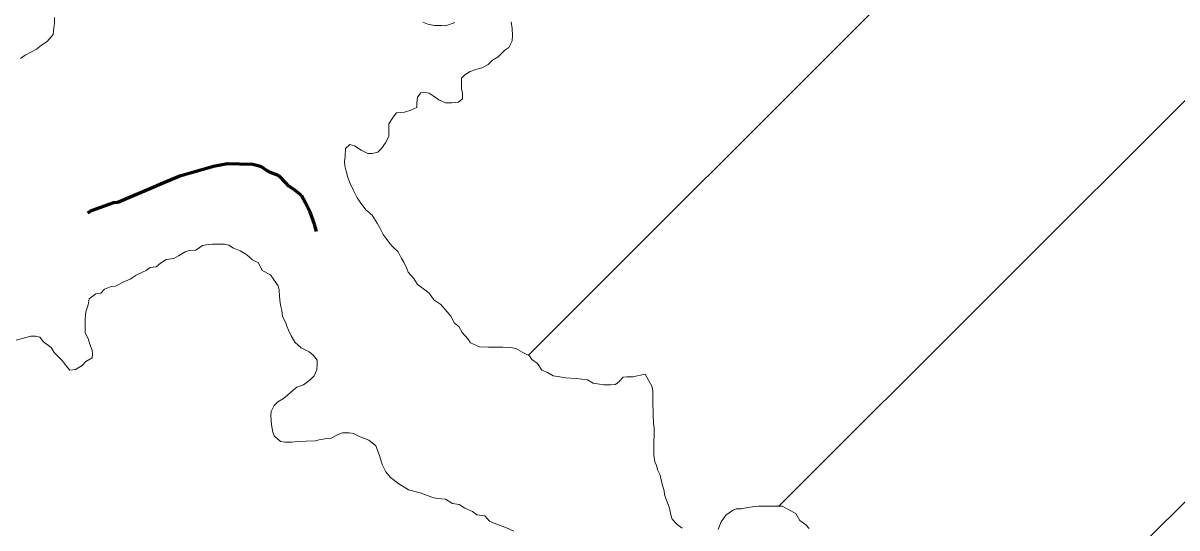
# Model space of a CAD drawing. Extents: x 553962 to 842807, y 8883888 to 9032388.
# Drawn here: x 620234 to 626328, y 8943396 to 8946065 of the extents above; entities that cross this region are included whole.
import ezdxf

# ---------------------------------------------------------------- set-up
doc = ezdxf.new("R2010")
doc.units = 0
doc.header["$LTSCALE"] = 160
doc.linetypes.add('LONG_DASH_SHORT_DASH', pattern=[9.9, 6, -1.2, 1.5, -1.2])
for name, color, linetype, lineweight in [('21', 7, 'Continuous', 25), ('30', 7, 'Continuous', 13), ('34', 7, 'LONG_DASH_SHORT_DASH', 60)]:
    doc.layers.add(name, color=color, linetype=linetype, lineweight=lineweight)

msp = doc.modelspace()

# ---------------------------------------------------------------- linework, layer by layer
at = {"layer": '21', "lineweight": 13}
for points in [[(620399.1, 8946095.2), (620398.9, 8946062.7), (620396.2, 8946042.7), (620393.4, 8946005.2), (620360.6, 8945967.8), (620330.5, 8945948), (620305.3, 8945928.1), (620277.7, 8945913.3), (620245, 8945896), (620219.9, 8945878.6)], [(622514.8, 8946068.7), (622467.2, 8946051.5), (622444.7, 8946051.7), (622407.2, 8946051.9), (622372.2, 8946059.7), (622344.8, 8946069.9)], [(622691, 8945845.7), (622691, 8945845.7), (622713.4, 8945869.7), (622743.6, 8945887), (622778.8, 8945921.8), (622799, 8945936.7), (622816.7, 8945971.6), (622819.5, 8945999.1), (622817.2, 8946036.7), (622812.5, 8946071.8)], [(623518.7, 8944209.5), (623453.5, 8944194.9), (623423.5, 8944195.1), (623403.5, 8944192.7), (623383.3, 8944172.8), (623363.2, 8944155.4), (623335.6, 8944153.1), (623300.6, 8944153.3), (623278.1, 8944156), (623245.7, 8944161.2), (623215.8, 8944178.9), (623155.8, 8944186.8), (623100.8, 8944189.7), (623068.3, 8944194.9), (623033.4, 8944200.2), (623001, 8944220.4), (622973.6, 8944230.6), (622951.3, 8944265.8), (622921.5, 8944286), (622909.1, 8944306.1), (622874.2, 8944323.9), (622836.9, 8944344.2), (622809.4, 8944349.4), (622766.9, 8944352.2), (622729.4, 8944352.4), (622691.9, 8944352.7), (622644.3, 8944353), (622597, 8944375.8), (622582.2, 8944395.9), (622552.4, 8944428.7), (622535.1, 8944461.3), (622512.8, 8944479), (622493, 8944516.7), (622473.2, 8944539.3), (622441, 8944577.1), (622403.7, 8944602.4), (622378.9, 8944637.6), (622349.1, 8944660.3), (622316.7, 8944683.1), (622297, 8944715.8), (622267.2, 8944748.5), (622259.8, 8944768.6), (622245.1, 8944801.2), (622232.7, 8944821.3), (622215.5, 8944856.5), (622183.2, 8944886.8), (622165.9, 8944906.9), (622151, 8944927), (622136.2, 8944947.2), (622118.9, 8944982.3), (622104.1, 8945007.4), (622076.9, 8945050.2), (622044.6, 8945077.9), (622014.9, 8945118.2), (621997.6, 8945140.8), (621977.9, 8945183.5), (621961.8, 8945217.2), (621948.8, 8945249.6), (621940.2, 8945282), (621933.7, 8945310), (621931.5, 8945333.8), (621935.8, 8945359.6), (621937, 8945401.6), (621959.7, 8945424), (621984.7, 8945416.3), (622019.5, 8945393.6), (622054.4, 8945375.8), (622076.9, 8945375.7), (622107, 8945383), (622127.1, 8945402.9), (622147.3, 8945432.8), (622165.1, 8945465.2), (622165.4, 8945502.8), (622165.6, 8945532.8), (622188.4, 8945567.7), (622206.1, 8945590.1), (622226.1, 8945592.5), (622248.6, 8945594.8), (622281.2, 8945604.6), (622313.8, 8945619.4), (622314, 8945642), (622316.8, 8945674.5), (622334.4, 8945696.9), (622354.7, 8945698.4), (622378.4, 8945694.1), (622399.3, 8945681.4), (622429.2, 8945658.7), (622464.1, 8945643.5), (622499.1, 8945643.2), (622534.2, 8945648), (622554.3, 8945665.4), (622554.5, 8945695.4), (622549.7, 8945718), (622549.4, 8945757.9), (622549.4, 8945774.9), (622549.4, 8945774.9), (622566.4, 8945791.9), (622594.7, 8945808.9), (622625.9, 8945820.2), (622657, 8945828.7), (622691, 8945845.7)], [(620196.5, 8944388.2), (620274.2, 8944410.2), (620299.2, 8944410), (620321.7, 8944404.8), (620341.5, 8944379.7), (620381.3, 8944349.4), (620398.6, 8944324.2), (620420.9, 8944301.6), (620440.8, 8944281.4), (620460.6, 8944253.7), (620480.4, 8944231.1), (620510.5, 8944233.4), (620545.7, 8944255.7), (620565.8, 8944275.6), (620598.5, 8944295.4), (620601.1, 8944315.4), (620598.8, 8944335.4), (620586.5, 8944368.1), (620576.7, 8944398.2), (620562, 8944428.3), (620562.2, 8944465.8), (620562.5, 8944500.9), (620565.3, 8944538.4), (620578.1, 8944575.9), (620583.3, 8944608.4), (620618.6, 8944633.2), (620643.6, 8944638.1), (620663.8, 8944657.9), (620698.9, 8944672.7), (620721.4, 8944675.1), (620761.6, 8944694.8), (620799.2, 8944712.1), (620831.9, 8944731.9), (620864.5, 8944749.2), (620884.6, 8944756.6), (620904.8, 8944774), (620937.3, 8944776.3), (620959.9, 8944796.2), (620990.1, 8944816), (621030.2, 8944820.8), (621055.3, 8944835.6), (621090.5, 8944855.4), (621110.5, 8944862.8), (621145.5, 8944865.1), (621180.8, 8944889.9), (621213.3, 8944894.7), (621233.3, 8944897), (621265.8, 8944896.8), (621298.3, 8944896.6), (621320.8, 8944891.4), (621345.7, 8944876.2), (621380.6, 8944861), (621415.5, 8944840.7), (621445.3, 8944813), (621477.7, 8944797.8), (621497.4, 8944757.6), (621539.7, 8944734.8), (621559.5, 8944707.1), (621581.8, 8944676.9), (621586.6, 8944654.3), (621588.9, 8944619.3), (621591.1, 8944586.7), (621596, 8944566.7), (621600.8, 8944546.6), (621603.1, 8944514), (621620.4, 8944483.9), (621627.7, 8944463.8), (621635, 8944441.2), (621649.8, 8944411.1), (621669.6, 8944378.4), (621701.9, 8944348.2), (621744.2, 8944327.8), (621766.6, 8944310.2), (621786.4, 8944282.5), (621786.2, 8944260), (621786, 8944232.4), (621770.8, 8944200), (621750.6, 8944180.1), (621715.4, 8944152.8), (621680.3, 8944140.5), (621660.2, 8944125.6), (621629.9, 8944098.3)], [(623715, 8943394.5), (623687.7, 8943414.7), (623662.9, 8943442.4), (623655.6, 8943465), (623648.3, 8943500.1), (623641, 8943520.2), (623628.7, 8943552.8), (623621.3, 8943572.9), (623619, 8943592.9), (623609.3, 8943628.1), (623604.4, 8943650.6), (623599.6, 8943675.7), (623587.3, 8943700.8), (623580, 8943725.9), (623570.2, 8943746), (623565.4, 8943781.1), (623565.6, 8943806.1), (623566, 8943853.7), (623566.2, 8943883.7), (623566.5, 8943926.3), (623564.2, 8943948.8), (623562, 8943993.9), (623562.2, 8944016.4), (623559.9, 8944046.5), (623560.1, 8944074), (623560.3, 8944094), (623560.5, 8944119.1), (623555.7, 8944141.6), (623518.7, 8944209.5)], [(621629.9, 8944098.3), (621609.8, 8944080.9), (621579.6, 8944063.6), (621559.5, 8944043.7), (621544.2, 8944011.2), (621541.6, 8943988.7), (621546.2, 8943941.1), (621553.4, 8943903.5), (621560.8, 8943883.4), (621593.1, 8943853.2), (621615.5, 8943850.5), (621653.1, 8943850.3), (621683.1, 8943852.6), (621728.1, 8943854.8), (621775.7, 8943857), (621798.2, 8943861.8), (621838.3, 8943869.1), (621860.8, 8943871.4), (621898.5, 8943891.2), (621921, 8943898.6), (621956.1, 8943898.3), (621978.5, 8943895.7), (622013.4, 8943877.9), (622060.8, 8943860.1), (622097.4, 8943831.2), (622116.1, 8943779.7), (622130.7, 8943732.3), (622149, 8943692.2), (622174.5, 8943663), (622218.3, 8943630.1), (622218.3, 8943630.1), (622269.5, 8943597.3), (622269.5, 8943597.3), (622331.5, 8943582.7), (622331.5, 8943582.7), (622372.9, 8943566.9), (622397.8, 8943556.7), (622420.3, 8943551.6), (622465.3, 8943548.8), (622502.6, 8943526), (622537.6, 8943520.8), (622567.5, 8943500.5), (622607.3, 8943482.8), (622629.7, 8943465.1), (622672.2, 8943459.8), (622697, 8943432.1), (622739.4, 8943414.3), (622784.3, 8943399), (622826.7, 8943378.7)], [(624385.3, 8943392.6), (624368, 8943412.7), (624335.6, 8943435.5), (624315.9, 8943473.2), (624281, 8943490.9), (624243.7, 8943511.2), (624206.1, 8943511.5), (624158.6, 8943511.8), (624118.6, 8943512), (624098.6, 8943509.7), (624061, 8943504.9), (624026, 8943497.6), (624001, 8943497.8), (623980.9, 8943487.9), (623945.7, 8943463.1), (623920.4, 8943428.2), (623905.1, 8943388.3)]]:
    msp.add_lwpolyline(points, dxfattribs=at)
at = {"layer": '30'}
for p, q in [((622902.5, 8944309.5), (629821.9, 8951228.9)), ((624225.6, 8943511.3), (631126.2, 8950411.9)), ((625780.8, 8942945.2), (632430.5, 8949594.9))]:
    msp.add_line(p, q, dxfattribs=at)
at = {"layer": '34'}
msp.add_lwpolyline([(621783.7, 8944964.3), (621773, 8945001.4), (621750.9, 8945066.5), (621726.2, 8945114.2), (621704, 8945154.4), (621661.7, 8945187.1), (621636.8, 8945202.3), (621619.5, 8945222.4), (621587.2, 8945257.6), (621539.8, 8945275.3), (621517.4, 8945288), (621492.5, 8945305.6), (621447.6, 8945318.4), (621377.6, 8945318.8), (621312.6, 8945321.6), (621240, 8945307), (621134.8, 8945277.5), (621062.2, 8945255.4), (620976.9, 8945220.8), (620886.7, 8945181.2), (620809, 8945149.1), (620733.7, 8945117), (620711.2, 8945114.6), (620593.4, 8945072.7), (620573.2, 8945060.5)], dxfattribs=at)

doc.saveas('drawing.dxf')
